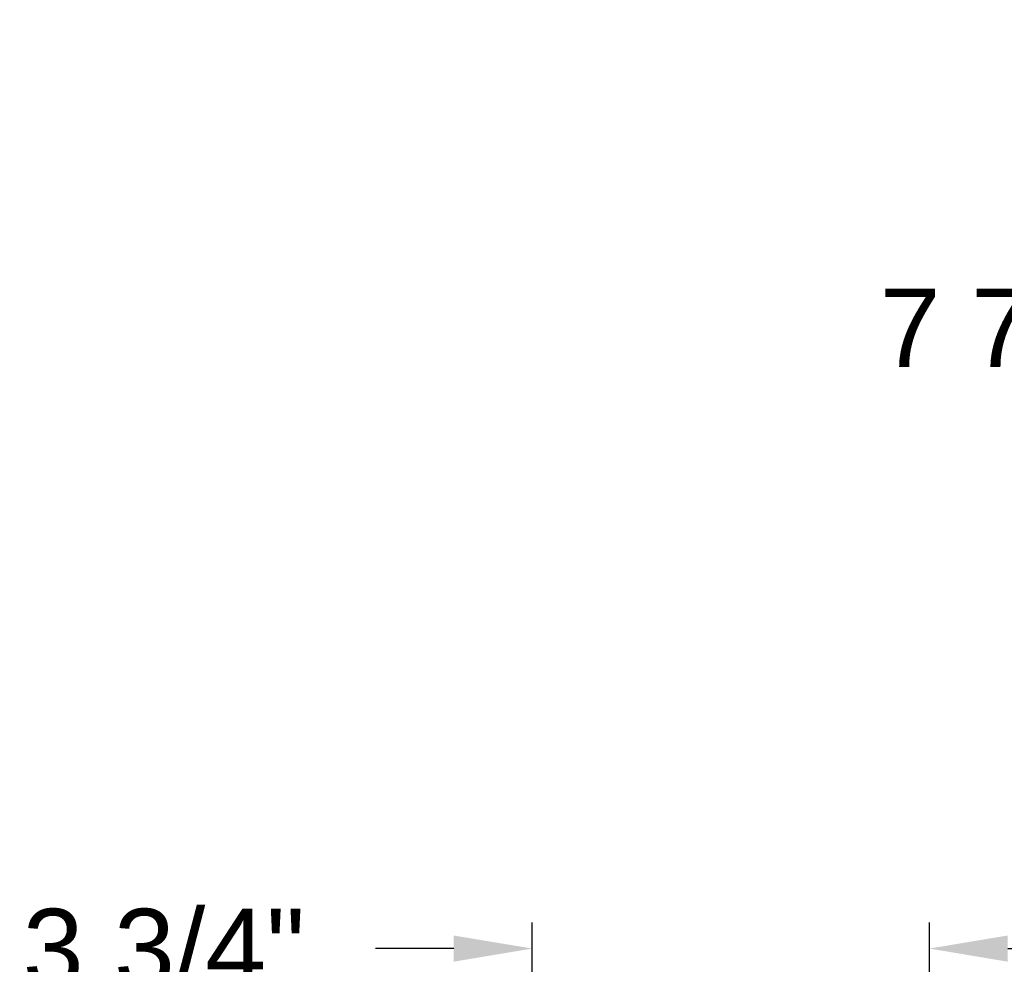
# Model space of a CAD drawing. Header units: inches. Extents: x 170 to 312, y 215 to 248.
# Tile 509 of 557: x 273.83 to 275.01, y 238.17 to 239.3. Entities that reach past the tile are written whole.
import ezdxf

# ---------------------------------------------------------------- set-up
doc = ezdxf.new("R2010")
doc.units = ezdxf.units.IN
doc.header["$LTSCALE"] = 0.25
doc.header["$MEASUREMENT"] = 0
doc.layers.add('ANNOTATIONS', color=1, linetype='Continuous')
doc.styles.add('ARIAL', font='arial.ttf', dxfattribs={"height": 0.09375})
doc.dimstyles.new('STANDARD$0', dxfattribs={"dimtxt": 0.09375, "dimasz": 0.09375, "dimexe": 0.03125, "dimexo": 0.046875, "dimgap": 0.09, "dimtad": 0, "dimtih": 1, "dimtoh": 1, "dimdec": 4, "dimzin": 0, "dimdsep": 46, "dimtxsty": 'ARIAL', "dimcen": 0.09, "dimadec": 0, "dimazin": 0, "dimtfac": 1, "dimtdec": 4, "dimtofl": 0, "dimtmove": 0, "dimatfit": 1, "dimfxl": 1, "dimtolj": 1, "dimtzin": 0, "dimarcsym": 0})

# ---------------------------------------------------------------- blocks, each defined once
blk = doc.blocks.new('*D249')
at = {"layer": 'ANNOTATIONS', "color": 0, "lineweight": -2, "transparency": 16777216}
for p, q in [((275.0688, 239.2044), (275.0688, 239.2982)), ((275.5702, 239.1107), (275.0219, 239.1107)), ((275.5571, 238.6565), (275.0219, 238.6565)), ((275.0688, 238.5628), (275.0688, 238.469))]:
    blk.add_line(p, q, dxfattribs=at)
at = {"layer": 'ANNOTATIONS', "color": 0, "transparency": 16777216}
for points in [[(275.0531, 239.2044), (275.0844, 239.2044), (275.0688, 239.1107)], [(275.0531, 238.5628), (275.0844, 238.5628), (275.0688, 238.6565)]]:
    blk.add_solid(points, dxfattribs=at)
at = {"layer": 'defpoints', "color": 0, "transparency": 16777216}
for p in [(275.617, 239.1107), (275.0688, 238.6565), (275.604, 238.6565)]:
    blk.add_point(p, dxfattribs=at)
at = {"layer": 'ANNOTATIONS', "color": 0, "transparency": 16777216, "insert": (275.0688, 238.929), "char_height": 0.09375, "attachment_point": 5, "style": 'ARIAL'}
blk.add_mtext('\\A1;7 7/32"', dxfattribs=at)
blk = doc.blocks.new('*D246')
at = {"layer": 'ANNOTATIONS', "color": 0, "lineweight": -2, "transparency": 16777216}
for p, q in [((274.4479, 237.9986), (274.4479, 238.2184)), ((274.923, 237.9542), (274.923, 238.2184)), ((274.3541, 238.1872), (274.2604, 238.1872)), ((275.0167, 238.1872), (275.1105, 238.1872))]:
    blk.add_line(p, q, dxfattribs=at)
at = {"layer": 'ANNOTATIONS', "color": 0, "transparency": 16777216}
for points in [[(274.3541, 238.2028), (274.3541, 238.1715), (274.4479, 238.1872)], [(275.0167, 238.2028), (275.0167, 238.1715), (274.923, 238.1872)]]:
    blk.add_solid(points, dxfattribs=at)
at = {"layer": 'defpoints', "color": 0, "transparency": 16777216}
for p in [(274.923, 238.1872), (274.4479, 237.9518), (274.923, 237.9073)]:
    blk.add_point(p, dxfattribs=at)
at = {"layer": 'ANNOTATIONS', "color": 0, "transparency": 16777216, "insert": (274.0073, 238.1872), "char_height": 0.09375, "attachment_point": 5, "style": 'ARIAL'}
blk.add_mtext('\\A1;3 3/4"', dxfattribs=at)

msp = doc.modelspace()

# ---------------------------------------------------------------- dimensions: what is measured, and where the dimension line sits
at = {"layer": 'ANNOTATIONS'}
dim = msp.add_linear_dim(base=(275.06877, 238.65653), p1=(275.61704, 239.11067), p2=(275.60399, 238.65653), angle=90, text='7 7/32"', dimstyle='STANDARD$0', override={"dimexe": 0.046875, "dimgap": 0.0625, "dimlunit": 4, "dimcen": 0.089844, "dimfxl": 0.18, "dimfrac": 2}, dxfattribs=at)
dim.commit()
dim.dimension.update_dxf_attribs({"geometry": '*D249', "text_midpoint": (275.06877, 238.92903), "dimtype": 160})
dim = msp.add_linear_dim(base=(274.92298, 238.18716), p1=(274.44786, 237.95176), p2=(274.92298, 237.90734), text='3 3/4"', dimstyle='STANDARD$0', dxfattribs=at)
dim.commit()
dim.dimension.update_dxf_attribs({"geometry": '*D246', "text_midpoint": (274.00729, 238.18716), "dimtype": 160})

doc.saveas('drawing.dxf')
